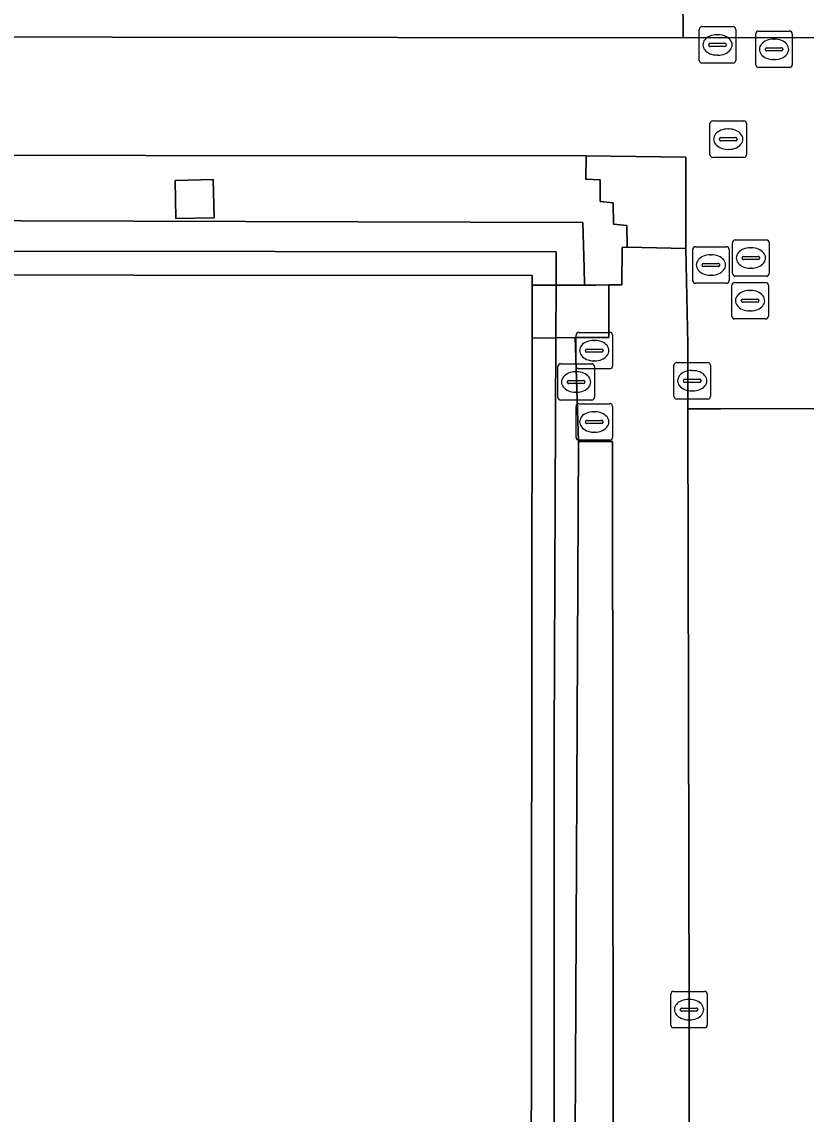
# Model space of a CAD drawing. Extents: x 161477 to 163040, y 383680 to 384871.
# Drawn here: x 162018.56 to 162040.07, y 384161.43 to 384191.39 of the extents above; entities that cross this region are included whole.
import ezdxf

# ---------------------------------------------------------------- set-up
doc = ezdxf.new("R2010")
doc.units = 0
for name, color, linetype in [('IMGEO_Groenvoorziening', 7, 'Continuous'), ('IMGEO_Kolk', 7, 'Continuous'), ('IMGEO_Pand', 7, 'Continuous'), ('IMGEO_Rijbaan_lokaal_open', 7, 'Continuous'), ('IMGEO_Rioolput', 7, 'Continuous'), ('IMGEO_Terreindeel_onvherhard', 7, 'Continuous'), ('IMGEO_Voetpad_gesloten', 7, 'Continuous'), ('IMGEO_Voetpad_op_trap', 7, 'Continuous'), ('IMGEO_Voetpad_open', 7, 'Continuous')]:
    doc.layers.add(name, color=color, linetype=linetype)

msp = doc.modelspace()

# ---------------------------------------------------------------- linework, layer by layer
at = {"layer": 'IMGEO_Groenvoorziening'}
for points in [[(162029.625, 384203.8), (162022.138, 384203.805), (162021.995, 384203.805), (162020.382, 384203.901), (162020.453, 384206.649), (162021.657, 384206.63), (162021.99, 384206.625), (162021.976, 384213.59), (162021.965, 384218.951), (162021.659, 384218.951), (162009.028, 384218.951), (162009.044, 384201.043), (161965.971, 384201.033), (161965.973, 384200.793), (161965.985, 384199.331), (161965.965, 384191.055), (162021.037, 384190.964), (162036.69, 384190.945), (162036.663, 384194.685), (162029.597, 384194.691), (162029.664, 384197.71)], [(162022.787, 384185.991), (162022.763, 384187.037), (162023.808, 384187.061), (162023.832, 384186.015)], [(162033.944, 384185.885), (162009.292, 384185.953), (162009.343, 384184.926), (162009.306, 384126.207), (162007.65, 384126.223), (162007.703, 384125.196), (162009.983, 384125.195), (162009.997, 384126.201), (162010.066, 384185.009), (162010.067, 384185.109), (162033.212, 384185.078), (162033.208, 384184.168), (162033.99, 384184.168), (162033.977, 384184.637)], [(162033.827, 384179.879), (162033.735, 384182.729), (162033.203, 384182.724), (162033.158, 384171.687), (162033.135, 384123.402), (162033.134, 384121.131), (162033.614, 384121.131), (162033.632, 384122.485), (162033.56, 384124.479)], [(162034.753, 384179.881), (162033.827, 384179.879), (162033.56, 384124.479), (162034.809, 384124.524)]]:
    msp.add_lwpolyline(points, close=True, dxfattribs=at)
msp.add_lwpolyline([(162009.292, 384185.953), (162033.944, 384185.885), (162033.977, 384184.637), (162033.99, 384184.168), (162034.311, 384184.168), (162034.652, 384184.173), (162035.01, 384184.179), (162035.024, 384185.201), (162035.155, 384185.212), (162035.152, 384185.804), (162034.785, 384185.835), (162034.777, 384186.422), (162034.414, 384186.458), (162034.414, 384187.051), (162034.029, 384187.073), (162034.039, 384187.714), (162009.868, 384187.729)], dxfattribs=at)
at = {"layer": 'IMGEO_Kolk'}
for p, q in [((162036.442, 384181.118), (162036.442, 384181.97)), ((162036.517, 384182.044), (162037.369, 384182.044)), ((162037.443, 384181.97), (162037.443, 384181.118)), ((162036.701, 384181.538), (162036.701, 384181.55)), ((162036.744, 384181.587), (162037.142, 384181.587)), ((162036.93, 384181.824), (162036.955, 384181.824)), ((162037.185, 384181.55), (162037.185, 384181.538)), ((162037.139, 384181.501), (162036.741, 384181.501)), ((162036.953, 384181.264), (162036.928, 384181.264)), ((162037.369, 384181.044), (162036.517, 384181.044)), ((162036.43, 384164.8), (162037.282, 384164.8)), ((162036.355, 384163.874), (162036.355, 384164.726)), ((162036.843, 384164.58), (162036.868, 384164.58)), ((162037.356, 384164.726), (162037.356, 384163.874)), ((162036.614, 384164.294), (162036.614, 384164.306)), ((162037.052, 384164.257), (162036.654, 384164.257)), ((162036.657, 384164.343), (162037.055, 384164.343)), ((162037.098, 384164.306), (162037.098, 384164.294)), ((162036.866, 384164.02), (162036.841, 384164.02)), ((162037.282, 384163.8), (162036.43, 384163.8))]:
    msp.add_line(p, q, dxfattribs=at)
for points in [[(162036.442, 384181.118), (162036.442, 384181.97)], [(162036.517, 384182.044), (162037.369, 384182.044)], [(162037.443, 384181.97), (162037.443, 384181.118)], [(162037.369, 384181.044), (162036.517, 384181.044)], [(162036.43, 384164.8), (162037.282, 384164.8)], [(162036.355, 384163.874), (162036.355, 384164.726)], [(162037.356, 384164.726), (162037.356, 384163.874)], [(162037.282, 384163.8), (162036.43, 384163.8)]]:
    msp.add_lwpolyline(points, dxfattribs=at)
for centre, radius, start, end in [((162036.519, 384181.968), 0.0765, 91.552, 178.448), ((162036.519, 384181.968), 0.0765, 91.552, 178.448), ((162037.367, 384181.968), 0.0765, 1.552, 88.448), ((162037.367, 384181.968), 0.0765, 1.552, 88.448), ((162036.741, 384181.547), 0.0403, 85.8775, 175.7526), ((162036.738, 384181.537), 0.0366, 178.938, 274.7102), ((162037.142, 384181.544), 0.043, 264.8664, 352.4533), ((162037.146, 384181.549), 0.0386, 1.7309, 96.639), ((162036.519, 384181.12), 0.0765, 181.552, 268.448), ((162036.519, 384181.12), 0.0765, 181.552, 268.448), ((162037.367, 384181.12), 0.0765, 271.552, 358.448), ((162037.367, 384181.12), 0.0765, 271.552, 358.448), ((162036.432, 384164.724), 0.0765, 91.552, 178.448), ((162036.432, 384164.724), 0.0765, 91.552, 178.448), ((162037.28, 384164.724), 0.0765, 1.552, 88.448), ((162037.28, 384164.724), 0.0765, 1.552, 88.448), ((162036.654, 384164.303), 0.0403, 85.8775, 175.7526), ((162036.651, 384164.293), 0.0366, 178.938, 274.7102), ((162037.055, 384164.3), 0.043, 264.8664, 352.4533), ((162037.059, 384164.305), 0.0386, 1.7309, 96.639), ((162036.432, 384163.876), 0.0765, 181.552, 268.448), ((162036.432, 384163.876), 0.0765, 181.552, 268.448), ((162037.28, 384163.876), 0.0765, 271.552, 358.448), ((162037.28, 384163.876), 0.0765, 271.552, 358.448)]:
    msp.add_arc(centre, radius, start, end, dxfattribs=at)
for centre, major_axis, ratio, start_param, end_param in [((162036.929, 384181.544), (-0.387, 0.002), 0.722429, 4.712389, 7.853982), ((162036.954, 384181.544), (-0.39, 0.002), 0.717154, 1.570796, 4.712389), ((162036.842, 384164.3), (-0.387, 0.002), 0.722429, 4.712389, 7.853982), ((162036.867, 384164.3), (-0.39, 0.002), 0.717154, 1.570796, 4.712389)]:
    msp.add_ellipse(centre, major_axis=major_axis, ratio=ratio, start_param=start_param, end_param=end_param, dxfattribs=at)
at = {"layer": 'IMGEO_Pand'}
msp.add_lwpolyline([(162010.597, 384078.357), (162032.452, 384078.344), (162032.449, 384078.59), (162032.461, 384080.05), (162032.476, 384110.05), (162030.936, 384110.051), (162030.948, 384121.734), (162032.488, 384121.732), (162032.49, 384123.402), (162032.552, 384182.717), (162032.554, 384184.168), (162032.554, 384184.428), (162010.706, 384184.447)], dxfattribs=at)
at = {"layer": 'IMGEO_Rijbaan_lokaal_open'}
msp.add_lwpolyline([(162041.7, 384140.907), (162041.711, 384146.615), (162041.764, 384180.788), (162040.55, 384180.784), (162037.724, 384180.774), (162036.826, 384180.771), (162036.856, 384164.301), (162036.882, 384124.489)], dxfattribs=at)
at = {"layer": 'IMGEO_Rioolput'}
for p, q in [((162037.135, 384190.329), (162037.135, 384191.181)), ((162037.21, 384191.255), (162038.062, 384191.255)), ((162038.136, 384191.181), (162038.136, 384190.329)), ((162038.76, 384191.134), (162039.612, 384191.134)), ((162037.623, 384191.035), (162037.648, 384191.035)), ((162038.685, 384190.208), (162038.685, 384191.06)), ((162039.173, 384190.914), (162039.198, 384190.914)), ((162039.686, 384191.06), (162039.686, 384190.208)), ((162037.394, 384190.749), (162037.394, 384190.761)), ((162037.832, 384190.712), (162037.434, 384190.712)), ((162037.437, 384190.798), (162037.835, 384190.798)), ((162037.878, 384190.761), (162037.878, 384190.749)), ((162038.944, 384190.628), (162038.944, 384190.64)), ((162039.382, 384190.591), (162038.984, 384190.591)), ((162038.987, 384190.677), (162039.385, 384190.677)), ((162039.428, 384190.64), (162039.428, 384190.628)), ((162038.062, 384190.255), (162037.21, 384190.255)), ((162037.646, 384190.475), (162037.621, 384190.475)), ((162039.196, 384190.354), (162039.171, 384190.354)), ((162039.612, 384190.134), (162038.76, 384190.134)), ((162037.429, 384187.744), (162037.429, 384188.596)), ((162037.504, 384188.67), (162038.356, 384188.67)), ((162037.917, 384188.45), (162037.942, 384188.45)), ((162038.43, 384188.596), (162038.43, 384187.744)), ((162037.688, 384188.164), (162037.688, 384188.176)), ((162038.126, 384188.127), (162037.728, 384188.127)), ((162037.731, 384188.213), (162038.129, 384188.213)), ((162038.172, 384188.176), (162038.172, 384188.164)), ((162037.94, 384187.89), (162037.915, 384187.89)), ((162038.356, 384187.67), (162037.504, 384187.67)), ((162036.955, 384184.293), (162036.955, 384185.145)), ((162037.03, 384185.219), (162037.882, 384185.219)), ((162037.956, 384185.145), (162037.956, 384184.293)), ((162038.049, 384184.484), (162038.049, 384185.336)), ((162038.124, 384185.41), (162038.976, 384185.41)), ((162038.537, 384185.19), (162038.562, 384185.19)), ((162039.05, 384185.336), (162039.05, 384184.484)), ((162037.443, 384184.999), (162037.468, 384184.999)), ((162038.308, 384184.904), (162038.308, 384184.916)), ((162038.746, 384184.867), (162038.348, 384184.867)), ((162038.351, 384184.953), (162038.749, 384184.953)), ((162038.792, 384184.916), (162038.792, 384184.904)), ((162037.214, 384184.713), (162037.214, 384184.725)), ((162037.652, 384184.676), (162037.254, 384184.676)), ((162037.257, 384184.762), (162037.655, 384184.762)), ((162037.698, 384184.725), (162037.698, 384184.713)), ((162038.56, 384184.63), (162038.535, 384184.63)), ((162037.466, 384184.439), (162037.441, 384184.439)), ((162038.104, 384184.24), (162038.956, 384184.24)), ((162038.976, 384184.41), (162038.124, 384184.41)), ((162037.882, 384184.219), (162037.03, 384184.219)), ((162038.029, 384183.314), (162038.029, 384184.166)), ((162038.517, 384184.02), (162038.542, 384184.02)), ((162039.03, 384184.166), (162039.03, 384183.314)), ((162038.288, 384183.734), (162038.288, 384183.746)), ((162038.726, 384183.697), (162038.328, 384183.697)), ((162038.331, 384183.783), (162038.729, 384183.783)), ((162038.772, 384183.746), (162038.772, 384183.734)), ((162038.54, 384183.46), (162038.515, 384183.46)), ((162038.956, 384183.24), (162038.104, 384183.24)), ((162033.756, 384181.946), (162033.756, 384182.798)), ((162033.831, 384182.872), (162034.683, 384182.872)), ((162034.757, 384182.798), (162034.757, 384181.946)), ((162034.244, 384182.652), (162034.269, 384182.652)), ((162034.015, 384182.366), (162034.015, 384182.378)), ((162034.453, 384182.329), (162034.055, 384182.329)), ((162034.058, 384182.415), (162034.456, 384182.415)), ((162034.499, 384182.378), (162034.499, 384182.366)), ((162033.259, 384181.085), (162033.259, 384181.937)), ((162033.334, 384182.011), (162034.186, 384182.011)), ((162034.683, 384181.872), (162033.831, 384181.872)), ((162034.267, 384182.092), (162034.242, 384182.092)), ((162034.26, 384181.937), (162034.26, 384181.085)), ((162033.561, 384181.554), (162033.959, 384181.554)), ((162033.747, 384181.791), (162033.772, 384181.791)), ((162033.518, 384181.505), (162033.518, 384181.517)), ((162033.956, 384181.468), (162033.558, 384181.468)), ((162033.77, 384181.231), (162033.745, 384181.231)), ((162034.002, 384181.517), (162034.002, 384181.505)), ((162034.186, 384181.011), (162033.334, 384181.011)), ((162033.756, 384179.99), (162033.756, 384180.842)), ((162033.831, 384180.916), (162034.683, 384180.916)), ((162034.244, 384180.696), (162034.269, 384180.696)), ((162034.757, 384180.842), (162034.757, 384179.99)), ((162034.015, 384180.41), (162034.015, 384180.422)), ((162034.453, 384180.373), (162034.055, 384180.373)), ((162034.058, 384180.459), (162034.456, 384180.459)), ((162034.499, 384180.422), (162034.499, 384180.41)), ((162034.267, 384180.136), (162034.242, 384180.136)), ((162034.683, 384179.916), (162033.831, 384179.916))]:
    msp.add_line(p, q, dxfattribs=at)
for points in [[(162037.135, 384190.329), (162037.135, 384191.181)], [(162037.21, 384191.255), (162038.062, 384191.255)], [(162038.136, 384191.181), (162038.136, 384190.329)], [(162038.76, 384191.134), (162039.612, 384191.134)], [(162038.685, 384190.208), (162038.685, 384191.06)], [(162039.686, 384191.06), (162039.686, 384190.208)], [(162038.062, 384190.255), (162037.21, 384190.255)], [(162039.612, 384190.134), (162038.76, 384190.134)], [(162037.429, 384187.744), (162037.429, 384188.596)], [(162037.504, 384188.67), (162038.356, 384188.67)], [(162038.43, 384188.596), (162038.43, 384187.744)], [(162038.356, 384187.67), (162037.504, 384187.67)], [(162036.955, 384184.293), (162036.955, 384185.145)], [(162037.03, 384185.219), (162037.882, 384185.219)], [(162037.956, 384185.145), (162037.956, 384184.293)], [(162038.049, 384184.484), (162038.049, 384185.336)], [(162038.124, 384185.41), (162038.976, 384185.41)], [(162039.05, 384185.336), (162039.05, 384184.484)], [(162038.104, 384184.24), (162038.956, 384184.24)], [(162038.976, 384184.41), (162038.124, 384184.41)], [(162037.882, 384184.219), (162037.03, 384184.219)], [(162038.029, 384183.314), (162038.029, 384184.166)], [(162039.03, 384184.166), (162039.03, 384183.314)], [(162038.956, 384183.24), (162038.104, 384183.24)], [(162033.756, 384181.946), (162033.756, 384182.798)], [(162033.831, 384182.872), (162034.683, 384182.872)], [(162034.757, 384182.798), (162034.757, 384181.946)], [(162033.259, 384181.085), (162033.259, 384181.937)], [(162033.334, 384182.011), (162034.186, 384182.011)], [(162034.683, 384181.872), (162033.831, 384181.872)], [(162034.26, 384181.937), (162034.26, 384181.085)], [(162034.186, 384181.011), (162033.334, 384181.011)], [(162033.756, 384179.99), (162033.756, 384180.842)], [(162033.831, 384180.916), (162034.683, 384180.916)], [(162034.757, 384180.842), (162034.757, 384179.99)], [(162034.683, 384179.916), (162033.831, 384179.916)]]:
    msp.add_lwpolyline(points, dxfattribs=at)
for centre, radius, start, end in [((162037.212, 384191.179), 0.0765, 91.552, 178.448), ((162037.212, 384191.179), 0.0765, 91.552, 178.448), ((162038.06, 384191.179), 0.0765, 1.552, 88.448), ((162038.06, 384191.179), 0.0765, 1.552, 88.448), ((162038.762, 384191.058), 0.0765, 91.552, 178.448), ((162038.762, 384191.058), 0.0765, 91.552, 178.448), ((162039.61, 384191.058), 0.0765, 1.552, 88.448), ((162039.61, 384191.058), 0.0765, 1.552, 88.448), ((162037.434, 384190.758), 0.0403, 85.8775, 175.7526), ((162037.431, 384190.748), 0.0366, 178.938, 274.7102), ((162037.835, 384190.755), 0.043, 264.8664, 352.4533), ((162037.839, 384190.76), 0.0386, 1.7309, 96.639), ((162038.984, 384190.637), 0.0403, 85.8775, 175.7526), ((162038.981, 384190.627), 0.0366, 178.938, 274.7102), ((162039.385, 384190.634), 0.043, 264.8664, 352.4533), ((162039.389, 384190.639), 0.0386, 1.7309, 96.639), ((162037.212, 384190.331), 0.0765, 181.552, 268.448), ((162037.212, 384190.331), 0.0765, 181.552, 268.448), ((162038.06, 384190.331), 0.0765, 271.552, 358.448), ((162038.06, 384190.331), 0.0765, 271.552, 358.448), ((162038.762, 384190.21), 0.0765, 181.552, 268.448), ((162038.762, 384190.21), 0.0765, 181.552, 268.448), ((162039.61, 384190.21), 0.0765, 271.552, 358.448), ((162039.61, 384190.21), 0.0765, 271.552, 358.448), ((162037.506, 384188.594), 0.0765, 91.552, 178.448), ((162037.506, 384188.594), 0.0765, 91.552, 178.448), ((162038.354, 384188.594), 0.0765, 1.552, 88.448), ((162038.354, 384188.594), 0.0765, 1.552, 88.448), ((162037.728, 384188.173), 0.0403, 85.8775, 175.7526), ((162037.725, 384188.163), 0.0366, 178.938, 274.7102), ((162038.129, 384188.17), 0.043, 264.8664, 352.4533), ((162038.133, 384188.175), 0.0386, 1.7309, 96.639), ((162037.506, 384187.746), 0.0765, 181.552, 268.448), ((162037.506, 384187.746), 0.0765, 181.552, 268.448), ((162038.354, 384187.746), 0.0765, 271.552, 358.448), ((162038.354, 384187.746), 0.0765, 271.552, 358.448), ((162037.032, 384185.143), 0.0765, 91.552, 178.448), ((162037.032, 384185.143), 0.0765, 91.552, 178.448), ((162037.88, 384185.143), 0.0765, 1.552, 88.448), ((162037.88, 384185.143), 0.0765, 1.552, 88.448), ((162038.126, 384185.334), 0.0765, 91.552, 178.448), ((162038.126, 384185.334), 0.0765, 91.552, 178.448), ((162038.974, 384185.334), 0.0765, 1.552, 88.448), ((162038.974, 384185.334), 0.0765, 1.552, 88.448), ((162038.348, 384184.913), 0.0403, 85.8775, 175.7526), ((162038.345, 384184.903), 0.0366, 178.938, 274.7102), ((162038.749, 384184.91), 0.043, 264.8664, 352.4533), ((162038.753, 384184.915), 0.0386, 1.7309, 96.639), ((162037.254, 384184.722), 0.0403, 85.8775, 175.7526), ((162037.251, 384184.712), 0.0366, 178.938, 274.7102), ((162037.655, 384184.719), 0.043, 264.8664, 352.4533), ((162037.659, 384184.724), 0.0386, 1.7309, 96.639), ((162037.032, 384184.295), 0.0765, 181.552, 268.448), ((162037.032, 384184.295), 0.0765, 181.552, 268.448), ((162037.88, 384184.295), 0.0765, 271.552, 358.448), ((162037.88, 384184.295), 0.0765, 271.552, 358.448), ((162038.106, 384184.164), 0.0765, 91.552, 178.448), ((162038.106, 384184.164), 0.0765, 91.552, 178.448), ((162038.126, 384184.486), 0.0765, 181.552, 268.448), ((162038.126, 384184.486), 0.0765, 181.552, 268.448), ((162038.954, 384184.164), 0.0765, 1.552, 88.448), ((162038.954, 384184.164), 0.0765, 1.552, 88.448), ((162038.974, 384184.486), 0.0765, 271.552, 358.448), ((162038.974, 384184.486), 0.0765, 271.552, 358.448), ((162038.328, 384183.743), 0.0403, 85.8775, 175.7526), ((162038.325, 384183.733), 0.0366, 178.938, 274.7102), ((162038.729, 384183.74), 0.043, 264.8664, 352.4533), ((162038.733, 384183.745), 0.0386, 1.7309, 96.639), ((162038.106, 384183.316), 0.0765, 181.552, 268.448), ((162038.106, 384183.316), 0.0765, 181.552, 268.448), ((162038.954, 384183.316), 0.0765, 271.552, 358.448), ((162038.954, 384183.316), 0.0765, 271.552, 358.448), ((162033.833, 384182.796), 0.0765, 91.552, 178.448), ((162033.833, 384182.796), 0.0765, 91.552, 178.448), ((162034.681, 384182.796), 0.0765, 1.552, 88.448), ((162034.681, 384182.796), 0.0765, 1.552, 88.448), ((162034.055, 384182.375), 0.0403, 85.8775, 175.7526), ((162034.052, 384182.365), 0.0366, 178.938, 274.7102), ((162034.456, 384182.372), 0.043, 264.8664, 352.4533), ((162034.46, 384182.377), 0.0386, 1.7309, 96.639), ((162033.336, 384181.935), 0.0765, 91.552, 178.448), ((162033.336, 384181.935), 0.0765, 91.552, 178.448), ((162033.833, 384181.948), 0.0765, 181.552, 268.448), ((162033.833, 384181.948), 0.0765, 181.552, 268.448), ((162034.184, 384181.935), 0.0765, 1.552, 88.448), ((162034.184, 384181.935), 0.0765, 1.552, 88.448), ((162034.681, 384181.948), 0.0765, 271.552, 358.448), ((162034.681, 384181.948), 0.0765, 271.552, 358.448), ((162033.558, 384181.514), 0.0403, 85.8775, 175.7526), ((162033.963, 384181.516), 0.0386, 1.7309, 96.639), ((162033.555, 384181.504), 0.0366, 178.938, 274.7102), ((162033.959, 384181.511), 0.043, 264.8664, 352.4533), ((162033.336, 384181.087), 0.0765, 181.552, 268.448), ((162033.336, 384181.087), 0.0765, 181.552, 268.448), ((162034.184, 384181.087), 0.0765, 271.552, 358.448), ((162034.184, 384181.087), 0.0765, 271.552, 358.448), ((162033.833, 384180.84), 0.0765, 91.552, 178.448), ((162033.833, 384180.84), 0.0765, 91.552, 178.448), ((162034.681, 384180.84), 0.0765, 1.552, 88.448), ((162034.681, 384180.84), 0.0765, 1.552, 88.448), ((162034.055, 384180.419), 0.0403, 85.8775, 175.7526), ((162034.052, 384180.409), 0.0366, 178.938, 274.7102), ((162034.456, 384180.416), 0.043, 264.8664, 352.4533), ((162034.46, 384180.421), 0.0386, 1.7309, 96.639), ((162033.833, 384179.992), 0.0765, 181.552, 268.448), ((162033.833, 384179.992), 0.0765, 181.552, 268.448), ((162034.681, 384179.992), 0.0765, 271.552, 358.448), ((162034.681, 384179.992), 0.0765, 271.552, 358.448)]:
    msp.add_arc(centre, radius, start, end, dxfattribs=at)
for centre, major_axis, ratio, start_param, end_param in [((162037.622, 384190.755), (-0.387, 0.002), 0.722429, 4.712389, 7.853982), ((162037.647, 384190.755), (-0.39, 0.002), 0.717154, 1.570796, 4.712389), ((162039.172, 384190.634), (-0.387, 0.002), 0.722429, 4.712389, 7.853982), ((162039.197, 384190.634), (-0.39, 0.002), 0.717154, 1.570796, 4.712389), ((162037.916, 384188.17), (-0.387, 0.002), 0.722429, 4.712389, 7.853982), ((162037.941, 384188.17), (-0.39, 0.002), 0.717154, 1.570796, 4.712389), ((162038.536, 384184.91), (-0.387, 0.002), 0.722429, 4.712389, 7.853982), ((162038.561, 384184.91), (-0.39, 0.002), 0.717154, 1.570796, 4.712389), ((162037.442, 384184.719), (-0.387, 0.002), 0.722429, 4.712389, 7.853982), ((162037.467, 384184.719), (-0.39, 0.002), 0.717154, 1.570796, 4.712389), ((162038.516, 384183.74), (-0.387, 0.002), 0.722429, 4.712389, 7.853982), ((162038.541, 384183.74), (-0.39, 0.002), 0.717154, 1.570796, 4.712389), ((162034.243, 384182.372), (-0.387, 0.002), 0.722429, 4.712389, 7.853982), ((162034.268, 384182.372), (-0.39, 0.002), 0.717154, 1.570796, 4.712389), ((162033.746, 384181.511), (-0.387, 0.002), 0.722429, 4.712389, 7.853982), ((162033.771, 384181.511), (-0.39, 0.002), 0.717154, 1.570796, 4.712389), ((162034.243, 384180.416), (-0.387, 0.002), 0.722429, 4.712389, 7.853982), ((162034.268, 384180.416), (-0.39, 0.002), 0.717154, 1.570796, 4.712389)]:
    msp.add_ellipse(centre, major_axis=major_axis, ratio=ratio, start_param=start_param, end_param=end_param, dxfattribs=at)
at = {"layer": 'IMGEO_Terreindeel_onvherhard'}
for points in [[(162010.643, 384125.198), (162010.706, 384184.447), (162032.554, 384184.428), (162032.554, 384184.168), (162033.208, 384184.168), (162033.212, 384185.078), (162010.067, 384185.109), (162010.066, 384185.009), (162009.997, 384126.201), (162009.983, 384125.195), (162007.703, 384125.196), (162005.383, 384125.198), (162005.381, 384122.068), (162010.641, 384122.064)], [(162033.158, 384171.687), (162033.203, 384182.724), (162032.552, 384182.717), (162032.49, 384123.402), (162033.135, 384123.402)]]:
    msp.add_lwpolyline(points, close=True, dxfattribs=at)
at = {"layer": 'IMGEO_Voetpad_gesloten'}
for points in [[(162023.808, 384187.061), (162022.763, 384187.037), (162022.787, 384185.991), (162023.832, 384186.015)], [(162033.208, 384184.168), (162032.554, 384184.168), (162032.552, 384182.717), (162033.203, 384182.724)]]:
    msp.add_lwpolyline(points, close=True, dxfattribs=at)
at = {"layer": 'IMGEO_Voetpad_op_trap'}
msp.add_lwpolyline([(162034.652, 384184.173), (162034.311, 384184.168), (162033.99, 384184.168), (162033.208, 384184.168), (162033.203, 384182.724), (162033.735, 384182.729), (162034.654, 384182.73)], close=True, dxfattribs=at)
at = {"layer": 'IMGEO_Voetpad_open'}
for points in [[(162188.873, 384192.38), (162188.881, 384190.9), (162104.654, 384191.016), (162102.274, 384191.019), (162083.053, 384190.907), (162080.169, 384190.88), (162056.233, 384190.888), (162041.924, 384190.961), (162036.69, 384190.945), (162021.037, 384190.964), (161965.965, 384191.055), (161965.985, 384199.331)], [(162036.663, 384194.685), (162036.69, 384190.945), (162041.924, 384190.961), (162041.937, 384197.345)], [(162009.868, 384187.729), (162034.039, 384187.714), (162036.767, 384187.674), (162036.763, 384185.175), (162036.823, 384182.539), (162036.826, 384180.771), (162037.724, 384180.774), (162040.55, 384180.784), (162041.764, 384180.788), (162041.758, 384182.247), (162041.803, 384185.245), (162041.815, 384185.926), (162041.82, 384186.19), (162041.799, 384187.72), (162044.424, 384187.689), (162054.758, 384187.683), (162054.737, 384186.075), (162054.725, 384185.137), (162056.688, 384185.139)]]:
    msp.add_lwpolyline(points, dxfattribs=at)
for points in [[(162036.767, 384187.674), (162034.039, 384187.714), (162034.029, 384187.073), (162034.414, 384187.051), (162034.414, 384186.458), (162034.777, 384186.422), (162034.785, 384185.835), (162035.152, 384185.804), (162035.155, 384185.212), (162036.763, 384185.175)], [(162036.856, 384164.301), (162036.826, 384180.771), (162036.823, 384182.539), (162036.763, 384185.175), (162035.155, 384185.212), (162035.024, 384185.201), (162035.01, 384184.179), (162034.652, 384184.173), (162034.654, 384182.73), (162033.735, 384182.729), (162033.827, 384179.879), (162034.753, 384179.881), (162034.809, 384124.524), (162036.882, 384124.489)]]:
    msp.add_lwpolyline(points, close=True, dxfattribs=at)

doc.saveas('drawing.dxf')
